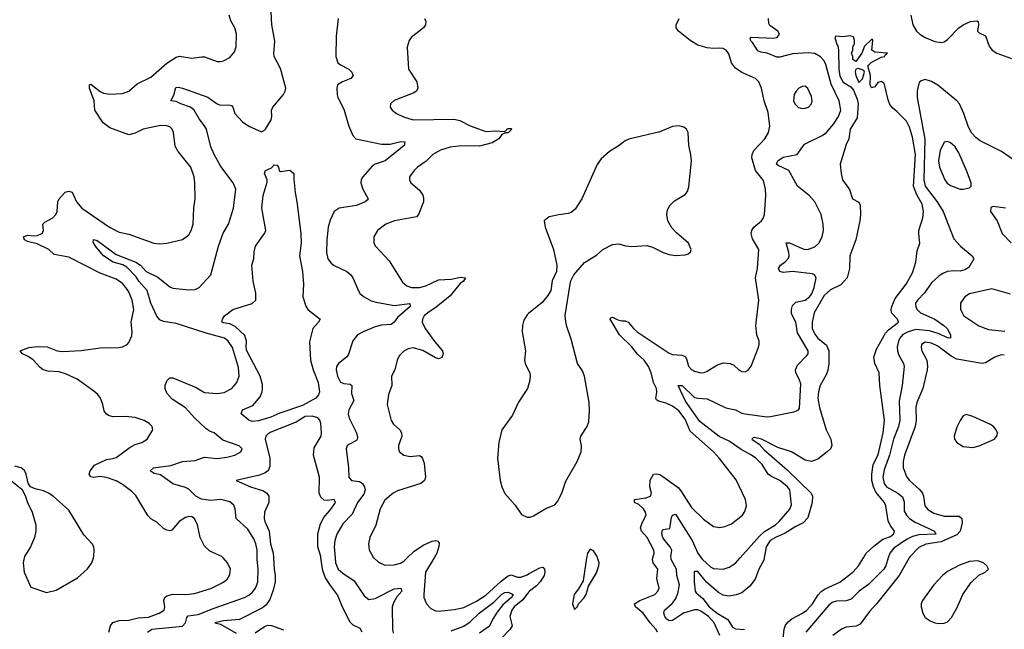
# Model space of a CAD drawing. Header units: inches. Extents: x 1173000 to 1307049, y 522583 to 678455.
# Tile 367 of 617: x 1266780 to 1273010, y 579549 to 583402. Entities that reach past the tile are written whole.
import ezdxf

# ---------------------------------------------------------------- set-up
doc = ezdxf.new("R2010")
doc.units = ezdxf.units.IN
doc.header["$MEASUREMENT"] = 0
for name, color, linetype in [('B2567', 7, 'Continuous'), ('B2568', 7, 'Continuous'), ('B2577', 7, 'Continuous'), ('B2578', 7, 'Continuous')]:
    doc.layers.add(name, color=color, linetype=linetype)

msp = doc.modelspace()

# ---------------------------------------------------------------- linework, layer by layer
at = {"layer": 'B2567', "color": 5}
for points, elevation in [([(1266808.3, 580000), (1266801.7, 579970), (1266809.1, 579909.1), (1266850, 579816), (1266950, 579781.6), (1267010, 579796), (1267145.9, 579874.1), (1267209.8, 579930.2), (1267235.8, 579970), (1267246, 580000)], 820), ([(1267344.9, 579530), (1267354, 579570), (1267368.5, 579591.5), (1267410, 579604.3), (1267470, 579605.8), (1267530, 579621.5), (1267594.9, 579625.1), (1267663, 579650), (1267694.5, 579670), (1267697.5, 579690), (1267692.5, 579730), (1267698, 579750), (1267710, 579761.5), (1267749.3, 579770.7), (1267832, 579768), (1267885.6, 579774.4), (1267990, 579807.2), (1268070, 579846.9), (1268093.3, 579866.7), (1268110, 579894.8), (1268113.1, 579930), (1268094, 579970), (1268067.3, 580000)], 780), ([(1267589.5, 579530), (1267615.1, 579550), (1267810, 579568.8), (1267828.7, 579590), (1267837.3, 579622.7), (1267845.8, 579634.2), (1267910, 579641.5), (1268010, 579682.6), (1268202.6, 579750), (1268230, 579764.2), (1268250, 579781.6), (1268271.3, 579808.7), (1268281, 579830), (1268286.2, 579850), (1268289.2, 579930), (1268282, 579990), (1268281.9, 580000)], 760), ([(1268386.1, 580000), (1268389.9, 579930), (1268396.9, 579890), (1268395.5, 579850), (1268383.5, 579796.5), (1268362.6, 579737.4), (1268337.7, 579702.3), (1268315.9, 579684.1), (1268170, 579610.2), (1268070, 579601.6), (1268014, 579590), (1268050, 579581.5), (1268150, 579524.7)], 740), ([(1268947.8, 579530), (1268934.5, 579554.5), (1268890, 579575.1), (1268870, 579594.4), (1268824, 579684), (1268790, 579766), (1268745.5, 579825.5), (1268715.2, 579875.2), (1268698.1, 579918.1), (1268686.4, 580000)], 740), ([(1268775.9, 580000), (1268778.7, 579970), (1268795.4, 579930), (1268823.8, 579903.8), (1268895.5, 579855.5), (1268960, 579760), (1268990, 579737.6), (1269030, 579743.5), (1269150, 579805), (1269191.3, 579810), (1269198, 579790), (1269165.5, 579754.5), (1269144.6, 579715.4), (1269137, 579690), (1269138, 579550), (1269144.1, 579524.1)], 760), ([(1269019.6, 580000), (1269019.8, 579999.8), (1269050, 579972.8), (1269090, 579955.3), (1269150, 579956.9), (1269190, 579967.1), (1269210, 579978.6), (1269232.2, 580000)], 780), ([(1269401.8, 580000), (1269347.9, 579910), (1269336.9, 579770), (1269338, 579750), (1269354.9, 579710), (1269381.2, 579681.2), (1269410, 579665.3), (1269430, 579663.7), (1269530, 579673.6), (1269590, 579687.3), (1269670, 579726.2), (1269730, 579764.7), (1269826.9, 579853.1), (1269870, 579886.4), (1269890, 579892.8), (1269930, 579878.7), (1269950, 579878.5), (1269990, 579893.2), (1270000, 579898.7)], 780), ([(1269510, 579539.2), (1269590.8, 579569.2), (1269630, 579596), (1269688, 579652), (1269780.4, 579719.6), (1269830, 579770.1), (1269850, 579782), (1269870, 579782.9), (1269901.7, 579770), (1269891.4, 579750), (1269837.3, 579702.7), (1269802, 579658), (1269770.5, 579610), (1269752, 579568), (1269690, 579523.7)], 760), ([(1270000, 579783), (1269963.8, 579736.2), (1269909.6, 579690), (1269894.8, 579670), (1269881, 579630), (1269895.6, 579570), (1269883.7, 579550), (1269826.8, 579490)], 780), ([(1268270, 579526.6), (1268330, 579567.4), (1268350, 579574.2), (1268373.4, 579573.4), (1268450, 579544.6)], 740)]:
    msp.add_lwpolyline(points, dxfattribs=dict(at, elevation=elevation))
at = {"layer": 'B2568', "color": 5}
for points, elevation in [([(1268067.3, 580000), (1268058.4, 580010), (1267982.9, 580042.9), (1267950, 580075.1), (1267922, 580130), (1267905.4, 580210), (1267886.6, 580250), (1267870, 580259.7), (1267850, 580261.3), (1267830, 580254.7), (1267790, 580229.5), (1267743.4, 580176.6), (1267730, 580172), (1267710, 580175.6), (1267690, 580185.1), (1267646.7, 580226.7), (1267610, 580247.6), (1267590, 580267.3), (1267514.7, 580394.7), (1267490, 580419.8), (1267430, 580463.7), (1267390, 580487.3), (1267329.3, 580509.3), (1267290, 580514), (1267250, 580509.3), (1267230, 580511.8), (1267220.4, 580530), (1267225, 580550), (1267254.1, 580585.9), (1267330, 580622.2), (1267370, 580627.6), (1267390, 580635), (1267479, 580701), (1267510, 580716.5), (1267552.7, 580730), (1267586, 580750), (1267622.7, 580810), (1267618, 580830), (1267599.3, 580850), (1267568.4, 580868.4), (1267510, 580887.2), (1267450, 580894.2), (1267370, 580893), (1267341, 580901), (1267327, 580910), (1267314.7, 580930), (1267306.6, 580970), (1267290.8, 581010), (1267273.6, 581033.6), (1267250, 581054.8), (1267143.8, 581130), (1267070, 581164.1), (1267030, 581176.3), (1266960.8, 581180.8), (1266928.9, 581188.9), (1266910, 581203.6), (1266868.2, 581250), (1266833.6, 581273.6), (1266798, 581290), (1266782, 581310), (1266837.2, 581330), (1266890, 581337.1), (1266953.5, 581333.5), (1267017.3, 581310), (1267050, 581305.6), (1267170, 581310.2), (1267290, 581328.7), (1267406, 581330), (1267430, 581334.6), (1267459.6, 581350), (1267470, 581361.6), (1267490, 581404.7), (1267492.4, 581430), (1267486, 581490), (1267502.9, 581570), (1267492.5, 581630), (1267470, 581683), (1267452.4, 581710), (1267430, 581734.6), (1267390, 581762.5), (1267290, 581800.2), (1267090, 581901), (1266998.4, 581918.4), (1266963.7, 581950), (1266890, 581984.6), (1266830, 582000.3), (1266810, 582009.8), (1266803.5, 582030), (1266830, 582040.2), (1266870, 582035.9), (1266890, 582038.6), (1266922, 582050), (1266931.1, 582070), (1266926, 582110), (1266938.2, 582121.8), (1266989.4, 582150), (1267009.5, 582170), (1267016.9, 582190), (1267021, 582250), (1267029.8, 582270.2), (1267067.7, 582312.3), (1267090, 582318.7), (1267111.3, 582311.3), (1267138.7, 582250), (1267172.4, 582210), (1267347.4, 582090), (1267410, 582060.2), (1267470, 582045.7), (1267629, 581989), (1267665.8, 581985.8), (1267710, 581990.3), (1267810, 582013.4), (1267850, 582043.1), (1267865.4, 582070), (1267876.9, 582110), (1267880.8, 582210), (1267889.8, 582270.2), (1267889.1, 582370), (1267884.5, 582410), (1267862.8, 582470), (1267783.5, 582570), (1267763.4, 582603.4), (1267753.3, 582690), (1267744.7, 582710), (1267730, 582724.7), (1267711.8, 582731.8), (1267670, 582732.8), (1267562, 582710), (1267510, 582685.1), (1267470, 582674), (1267350, 582718), (1267308.3, 582750), (1267256.2, 582830), (1267250.9, 582889.1), (1267221.5, 582970), (1267220.7, 582990), (1267230, 582995.6), (1267288.4, 582948.4), (1267310, 582938.5), (1267350, 582931.9), (1267430, 582934.8), (1267469.7, 582950), (1267523.9, 582996.1), (1267610, 583038.6), (1267710, 583126.9), (1267770, 583166.1), (1267791.1, 583171.1), (1267870, 583158.7), (1267930, 583167.6), (1267950, 583166.5), (1268030, 583137), (1268050, 583137), (1268070, 583142), (1268110, 583163.1), (1268140.1, 583199.9), (1268149.7, 583230.3), (1268152.6, 583310), (1268142, 583350), (1268115.5, 583395.5), (1268104.4, 583430)], 780), ([(1268281.9, 580000), (1268281.6, 580050), (1268274.7, 580090), (1268261.3, 580121.3), (1268222.7, 580182.7), (1268149.7, 580250), (1268144.4, 580310), (1268134.3, 580334.3), (1268110, 580353.7), (1268070, 580366), (1268050, 580368.4), (1267990, 580362.3), (1267930, 580371), (1267895, 580390), (1267850, 580434.6), (1267830, 580446), (1267750, 580468.6), (1267670, 580524.8), (1267630, 580534.7), (1267606.3, 580550), (1267626, 580570), (1267735.6, 580584.4), (1267810, 580610.2), (1267890, 580615.5), (1267950, 580636.3), (1268030, 580629.4), (1268090, 580637.6), (1268141.2, 580650), (1268179.3, 580670), (1268186.6, 580690), (1268168.1, 580708.1), (1268065.5, 580745.5), (1268009.7, 580790), (1267981.3, 580801.3), (1267958.1, 580818.1), (1267885.6, 580885.6), (1267830, 580948.6), (1267744.2, 581004.2), (1267710, 581041.8), (1267699.7, 581070), (1267700.3, 581090), (1267710, 581119.3), (1267730, 581138.6), (1267750, 581139), (1267896.7, 581076.7), (1267950, 581046.4), (1268030, 581038.9), (1268073.8, 581046.2), (1268121.4, 581070), (1268153.7, 581110), (1268167.9, 581150), (1268163.6, 581203.6), (1268125.7, 581330), (1268099.3, 581370), (1268076.4, 581390), (1267960.7, 581420.7), (1267770, 581481.7), (1267690, 581493.6), (1267666, 581506), (1267647.6, 581527.6), (1267610.6, 581610), (1267587.6, 581690), (1267533.2, 581750), (1267517.4, 581777.4), (1267458.9, 581838.9), (1267432.5, 581852.5), (1267370.8, 581870), (1267310.7, 581910), (1267258.7, 581970), (1267244.9, 581995.1), (1267247.8, 582012.2), (1267270, 582006.7), (1267390, 581917.7), (1267514.5, 581870), (1267545.1, 581850), (1267579.6, 581810), (1267654.9, 581774.9), (1267730, 581714.4), (1267750, 581706), (1267850, 581694), (1267890, 581697), (1267915.1, 581710), (1267989.7, 581790.3), (1268038.2, 581970), (1268067.5, 582052.5), (1268100.3, 582110), (1268132.2, 582210), (1268148.6, 582330), (1268130.9, 582370), (1268053.5, 582473.5), (1268009.8, 582550), (1267990, 582599.3), (1267961.1, 582710), (1267950, 582731.8), (1267915, 582775), (1267884.2, 582830), (1267860.9, 582850), (1267799.5, 582870), (1267770, 582885.1), (1267735.3, 582890), (1267755.2, 582924.8), (1267767.1, 582972.9), (1267784.2, 582975.8), (1267810, 582969.2), (1267970, 582911.9), (1268030, 582870.1), (1268050, 582862.8), (1268104, 582864), (1268119.3, 582859.3), (1268129.2, 582849.2), (1268142.2, 582810), (1268190, 582756.5), (1268230.6, 582730), (1268310, 582693), (1268330, 582703), (1268334.7, 582710), (1268371.5, 582770), (1268375.6, 582790), (1268374, 582830), (1268381.7, 582850), (1268450, 582929.1), (1268460.6, 582950), (1268464.3, 582970), (1268430, 583093), (1268389.8, 583170), (1268387.4, 583187.4), (1268393.9, 583266.1), (1268376.2, 583370), (1268371.5, 583451.5)], 760), ([(1268794, 583410), (1268781.7, 583298.3), (1268779.4, 583170), (1268793.8, 583130), (1268810, 583116.9), (1268861.7, 583090), (1268881.5, 583070), (1268890.3, 583050), (1268875.5, 583030), (1268822, 583010), (1268790.5, 582990), (1268786.5, 582970), (1268787.8, 582927.8), (1268792.7, 582910), (1268830, 582836), (1268861.6, 582730), (1268888.2, 582670), (1268907.3, 582650), (1269070, 582614.4), (1269125, 582615), (1269192.1, 582632.1), (1269216.3, 582630), (1269215.6, 582615.6), (1269214.6, 582610), (1269190, 582587.4), (1269092, 582510), (1269030.2, 582489.8), (1269010, 582476.4), (1268952, 582410), (1268940.3, 582390), (1268938.9, 582370), (1268950.3, 582330), (1268984.9, 582270), (1268978.4, 582261.6), (1268965.5, 582250), (1268910, 582228.8), (1268801, 582210), (1268770.3, 582189.7), (1268744.2, 582135.8), (1268731.8, 582090), (1268723.2, 582010), (1268721.8, 581930), (1268730.3, 581890), (1268750, 581863.1), (1268770, 581849.1), (1268850, 581811.6), (1268875.8, 581790), (1268888.7, 581770), (1268924.8, 581684.8), (1268934.9, 581670), (1268959.1, 581650), (1269004.8, 581624.8), (1269035.9, 581615.9), (1269150, 581594.8), (1269248.1, 581608.1), (1269250.4, 581590.4), (1269170, 581520.2), (1269150, 581489.7), (1269130, 581474.6), (1269070, 581470.7), (1269030, 581461.2), (1268953.1, 581430), (1268917.8, 581410), (1268888.4, 581371.6), (1268857.4, 581282.6), (1268848.5, 581270), (1268797, 581230), (1268784.9, 581210), (1268782.4, 581190), (1268790.2, 581150), (1268810, 581110.4), (1268830, 581102.3), (1268870, 581099.3), (1268882, 581090), (1268879, 581039), (1268894.9, 580994.9), (1268862.9, 580937.1), (1268857.8, 580910), (1268864, 580884), (1268911.4, 580790), (1268916.9, 580763.1), (1268915.6, 580750), (1268910, 580743), (1268862, 580718), (1268851.9, 580708.1), (1268846.2, 580690), (1268860.3, 580570), (1268862.4, 580510), (1268878.8, 580490), (1268930, 580483.5), (1268949.7, 580469.7), (1268961.3, 580450), (1268964.9, 580430), (1268957.2, 580402.8), (1268917.3, 580350), (1268883.8, 580276.2), (1268824.5, 580215.5), (1268787.5, 580150), (1268774.6, 580110), (1268769.5, 580070), (1268775.9, 580000)], 760), ([(1269342.3, 583410), (1269348.9, 583390), (1269347, 583370), (1269334, 583350), (1269256.4, 583290), (1269243.7, 583270), (1269231.7, 583228.3), (1269240.3, 583090), (1269292.9, 583010), (1269299.3, 582970), (1269290.6, 582950), (1269270, 582936.9), (1269148.9, 582891.1), (1269126.4, 582870), (1269124.4, 582850), (1269136.3, 582830), (1269164, 582810), (1269209.1, 582789.1), (1269270, 582770.3), (1269530, 582774.5), (1269565.4, 582765.4), (1269630.6, 582730.6), (1269730, 582695.6), (1269790, 582700.2), (1269844.8, 582695.2), (1269858.7, 582701.3), (1269862, 582710), (1269870, 582713.6), (1269890, 582714.4), (1269893.4, 582710), (1269870, 582687.2), (1269853.5, 582686.5), (1269830, 582677.2), (1269811.8, 582648.2), (1269770, 582623.9), (1269690, 582602.5), (1269574.5, 582605.5), (1269504.1, 582595.9), (1269442, 582578), (1269393.4, 582550), (1269352.8, 582507.2), (1269297, 582470), (1269274.9, 582450), (1269247.2, 582410), (1269247, 582390), (1269254.4, 582370), (1269310, 582323.8), (1269330, 582293), (1269334.8, 582274.8), (1269334.4, 582250), (1269302.4, 582170), (1269290, 582156.8), (1269151.5, 582131.5), (1269095.8, 582110), (1269044.6, 582070), (1269021.5, 582030), (1269021.7, 581990), (1269030.3, 581970), (1269117.3, 581877.3), (1269202.5, 581742.5), (1269230, 581719.1), (1269258, 581710), (1269310, 581709.5), (1269350, 581720.1), (1269430, 581757.1), (1269510, 581761.3), (1269570, 581775.1), (1269601.6, 581770), (1269588.9, 581750), (1269566.3, 581733.7), (1269503, 581657), (1269414.9, 581585.1), (1269362.6, 581550), (1269340.2, 581530), (1269328.3, 581510), (1269325.8, 581490), (1269345.5, 581450), (1269405.8, 581365.8), (1269455.2, 581310), (1269458.6, 581290), (1269450, 581266.3), (1269430, 581258.2), (1269410, 581264.2), (1269330, 581311.4), (1269270, 581328.4), (1269237.3, 581322.7), (1269210, 581307.6), (1269181.8, 581278.2), (1269168.4, 581250), (1269154, 581190), (1269133.4, 581150), (1269134.9, 581090), (1269113.7, 581033.7), (1269104.9, 580970), (1269130, 580868), (1269144.8, 580844.8), (1269184.9, 580810), (1269196.5, 580790), (1269196.9, 580770), (1269177, 580710), (1269175.8, 580690), (1269182.4, 580670), (1269210, 580649.3), (1269250, 580642.2), (1269310, 580647.8), (1269320.4, 580640.4), (1269329.4, 580629.4), (1269338.3, 580598.3), (1269348.6, 580510), (1269342.2, 580490), (1269318.9, 580470), (1269170, 580424.3), (1269142, 580410), (1269090, 580365.1), (1269060.9, 580310), (1269033.8, 580206.2), (1268994.6, 580130), (1268986.7, 580090), (1268990.3, 580050.3), (1269019.6, 580000)], 780), ([(1270000, 581544.1), (1269990, 581536), (1269970, 581502), (1269962, 581470), (1269960.3, 581430), (1269980.4, 581310), (1269974.4, 581250), (1269978.4, 581230), (1270000, 581184.7)], 820), ([(1270000, 581094.8), (1269992, 581070), (1269935.8, 580984.2), (1269898, 580902), (1269830, 580809), (1269812.2, 580730), (1269804.2, 580630), (1269819.6, 580490), (1269830.3, 580450), (1269850, 580407.7), (1269914.3, 580334.3), (1269954.4, 580274.4), (1269990, 580258.4), (1270000, 580258.4)], 820), ([(1268686.4, 580000), (1268685, 580010), (1268666.9, 580070), (1268667.1, 580152.9), (1268684, 580216), (1268703.6, 580256.4), (1268750.9, 580310), (1268777.2, 580350), (1268770.1, 580370.1), (1268730, 580362.3), (1268705.5, 580365.5), (1268684.7, 580384.7), (1268675.8, 580410), (1268675.9, 580510), (1268639.8, 580650), (1268643.9, 580696.1), (1268686.5, 580770), (1268690.2, 580790), (1268685.2, 580850), (1268679.8, 580870), (1268666.5, 580886.5), (1268630, 580896.4), (1268586, 580894), (1268530, 580859.3), (1268370, 580795.1), (1268350, 580782.4), (1268337.6, 580770), (1268333.4, 580750), (1268362, 580630), (1268361.7, 580578.3), (1268351.9, 580550), (1268330, 580535.4), (1268296.5, 580523.5), (1268149.2, 580490), (1268239.7, 580450), (1268323.5, 580423.5), (1268344.1, 580410), (1268357, 580390), (1268356.3, 580350), (1268329.9, 580290), (1268326, 580250), (1268330.5, 580230), (1268359.4, 580170), (1268365.9, 580090), (1268384.5, 580030), (1268386.1, 580000)], 740), ([(1267246, 580000), (1267250, 580012), (1267252.2, 580050), (1267248.3, 580070), (1267238.9, 580090), (1267185.3, 580145.3), (1267090, 580301.6), (1266991.8, 580390), (1266962.9, 580410), (1266930, 580425.1), (1266877.7, 580437.7), (1266849, 580450), (1266833.3, 580473.3), (1266822, 580530), (1266810, 580552.7), (1266790, 580569.2), (1266750, 580580.9)], 820), ([(1266710, 580502.8), (1266794.4, 580434.4), (1266815.3, 580395.3), (1266828.8, 580350), (1266859.6, 580290), (1266881.7, 580210), (1266881.7, 580170), (1266873.7, 580130), (1266848.4, 580070), (1266810.4, 580010), (1266808.3, 580000)], 820), ([(1269232.2, 580000), (1269276.9, 580043.1), (1269337.1, 580082.9), (1269390, 580106.2), (1269410, 580110.2), (1269425.7, 580105.7), (1269433.1, 580093.1), (1269433, 580073), (1269419.8, 580030), (1269401.8, 580000)], 780)]:
    msp.add_lwpolyline(points, dxfattribs=dict(at, elevation=elevation))
at = {"layer": 'B2568', "color": 5, "elevation": 740}
msp.add_lwpolyline([(1268430, 582442), (1268490, 582450.5), (1268514.8, 582430), (1268513.7, 582393.7), (1268522.4, 582310), (1268534.4, 582250), (1268557.8, 582050), (1268560.3, 581990), (1268550.2, 581910), (1268570.3, 581809.7), (1268574.9, 581730), (1268571.8, 581650), (1268591.5, 581591.5), (1268603.8, 581570), (1268680.7, 581510), (1268670.6, 581490), (1268634.4, 581450), (1268614.5, 581365.5), (1268620.4, 581250), (1268636.4, 581190), (1268668.8, 581110), (1268676.4, 581050), (1268670.8, 581030), (1268653, 581010), (1268570, 580963.8), (1268425.5, 580914.5), (1268369.8, 580889.8), (1268290, 580867.5), (1268250, 580863.4), (1268230, 580869.9), (1268181.2, 580910), (1268190, 580936.8), (1268255.4, 580964.6), (1268301.3, 581018.7), (1268314.2, 581050), (1268316.8, 581070), (1268315.9, 581095.9), (1268302, 581150), (1268216.4, 581310), (1268211.9, 581330), (1268216.1, 581370), (1268205.1, 581405.1), (1268143.6, 581463.6), (1268110, 581479.8), (1268067.1, 581487.1), (1268060.9, 581490), (1268061.4, 581501.4), (1268062.2, 581510), (1268076, 581530), (1268128.4, 581570), (1268251.3, 581608.7), (1268274, 581630), (1268273.8, 581673.8), (1268258.2, 581750), (1268249.8, 581850), (1268261.1, 581890), (1268264.4, 581935.6), (1268272.6, 581970), (1268329.7, 582050), (1268337.4, 582070), (1268312.8, 582210), (1268319.6, 582290), (1268345.6, 582374.4), (1268346, 582390), (1268329, 582431), (1268335.3, 582450), (1268374, 582466), (1268390, 582484.7), (1268410, 582482), (1268418, 582470), (1268422, 582450)], close=True, dxfattribs=at)
at = {"layer": 'B2577', "color": 5}
for points, elevation in [([(1270000, 579898.7), (1270070, 579936.7), (1270090, 579941), (1270100.4, 579930), (1270102.9, 579910), (1270098.1, 579890), (1270074.2, 579850), (1270050, 579823.3), (1270005.4, 579790), (1270000, 579783)], 780), ([(1270367.3, 580000), (1270345.5, 579854.5), (1270315.5, 579804.5), (1270287.3, 579770), (1270278, 579710), (1270290, 579674), (1270310, 579694), (1270315.3, 579710), (1270350, 579746), (1270365.2, 579770), (1270379.3, 579820.7), (1270430, 579904.9), (1270444.4, 579950), (1270446.6, 579970), (1270436.2, 580000)], 820), ([(1270814.6, 579530), (1270804, 579550), (1270768.6, 579590), (1270725.7, 579650), (1270675.3, 579690), (1270670.9, 579710), (1270703.5, 579730), (1270799.2, 579770), (1270818, 579790), (1270825.3, 579810), (1270811.2, 579870), (1270817.5, 579930), (1270788.2, 579968.2), (1270783, 579990), (1270785.7, 580000)], 780), ([(1271209.1, 579509.1), (1271173.7, 579590), (1271137.2, 579630), (1271090, 579663.5), (1271070, 579672.3), (1271050, 579671.8), (1270979.2, 579650), (1270910, 579604.5), (1270890, 579602), (1270873.8, 579613.8), (1270862.4, 579630), (1270855.4, 579650), (1270858.9, 579670), (1270907.5, 579712.5), (1270930, 579739.7), (1270944.4, 579775.6), (1270955.1, 579830), (1270938.1, 579890), (1270936.7, 579930), (1270902.9, 579990), (1270901.7, 580000)], 760), ([(1271491.3, 580000), (1271489.6, 579990.4), (1271456.7, 579930), (1271434.3, 579865.7), (1271399.3, 579820.7), (1271350, 579779.3), (1271314.1, 579765.9), (1271270, 579758.5), (1271230, 579764.1), (1271202.2, 579782.2), (1271126.4, 579846.4), (1271070, 579913.7), (1271050, 579914.9), (1271048.5, 579911.5), (1271046.6, 579850), (1271054.2, 579790), (1271060.5, 579780.5), (1271102.7, 579742.7), (1271141.9, 579690), (1271193.2, 579650), (1271260.6, 579610), (1271290, 579562.9), (1271310, 579551.2), (1271366.7, 579546.7)], 740), ([(1271092.5, 580000), (1271099.8, 579990), (1271150, 579943.5), (1271170, 579933.2), (1271230.8, 579929.2), (1271270, 579942.3), (1271310, 579967.4), (1271338.9, 580000)], 760), ([(1271599.5, 579390), (1271616.4, 579550), (1271625.8, 579574.2), (1271642.8, 579597.2), (1271665.1, 579614.9), (1271733.5, 579650), (1271760.4, 579670), (1271796.1, 579710), (1271832.3, 579767.7), (1271851.7, 579788.3), (1271875.8, 579804.2), (1271970, 579846.3), (1272051.2, 579910), (1272087.3, 579950), (1272118.1, 580000)], 740), ([(1272275.8, 580000), (1272259.8, 579950), (1272248.1, 579930), (1272150, 579831.4), (1272091.2, 579790), (1272040.8, 579739.2), (1272010, 579729.8), (1271947.8, 579727.8), (1271921.5, 579718.5), (1271898.8, 579701.2), (1271754, 579530)], 760), ([(1272408.7, 580000), (1272343.7, 579890), (1272201.8, 579710), (1272157.6, 579662.4), (1272098.9, 579581.1), (1272072.1, 579567.9), (1272010, 579563.1), (1271979.1, 579550), (1271925.5, 579510)], 780)]:
    msp.add_lwpolyline(points, dxfattribs=dict(at, elevation=elevation))
at = {"layer": 'B2577', "color": 5, "elevation": 820}
msp.add_lwpolyline([(1272841.8, 579981.8), (1272790, 579976.5), (1272726.5, 579953.5), (1272650, 579914.7), (1272619.3, 579890), (1272564.6, 579830), (1272491.4, 579730), (1272484.5, 579710), (1272484.2, 579690), (1272494.6, 579650), (1272510, 579624.4), (1272541.6, 579601.6), (1272570, 579590.3), (1272594.2, 579585.8), (1272630, 579588.8), (1272650, 579596.4), (1272676.4, 579623.6), (1272710, 579683), (1272746.4, 579770), (1272797.2, 579842.8), (1272848.9, 579891.1), (1272889, 579910), (1272909, 579930), (1272899.3, 579950), (1272878, 579970)], close=True, dxfattribs=at)
at = {"layer": 'B2578', "color": 5}
for points, elevation in [([(1272418.7, 583430), (1272431.5, 583370), (1272455.2, 583330), (1272475, 583310), (1272510, 583289.1), (1272570, 583264.6), (1272610, 583258.3), (1272630, 583262.5), (1272650, 583276.1), (1272722, 583350), (1272749.7, 583370), (1272796, 583390), (1272836, 583396), (1272844, 583390), (1272846.4, 583370), (1272839.3, 583330), (1272850, 583319.3), (1272890, 583299.3), (1272914.7, 583234.7), (1272933.2, 583210), (1272962.8, 583190), (1273056.4, 583156.4)], 760), ([(1270785.7, 580000), (1270793.7, 580030), (1270791.9, 580050), (1270750, 580129.8), (1270714.3, 580170), (1270708.5, 580190), (1270717.8, 580222.2), (1270743.5, 580270), (1270740.2, 580290), (1270727.4, 580310), (1270697.6, 580337.6), (1270669.6, 580350), (1270669.3, 580370), (1270740.7, 580379.3), (1270771.2, 580390), (1270777.3, 580410), (1270766.1, 580450), (1270770, 580492.4), (1270790, 580529.1), (1270810, 580532.1), (1270830, 580528.4), (1270850, 580515.8), (1270945.3, 580445.3), (1270964, 580424), (1271030, 580319.5), (1271105.8, 580245.8), (1271170, 580199.5), (1271210, 580191.8), (1271241.7, 580198.3), (1271283.7, 580216.3), (1271354, 580270), (1271367.2, 580292.8), (1271378, 580330), (1271371.3, 580370), (1271313.4, 580493.4), (1271208, 580628), (1271169.9, 580669.9), (1271022.3, 580802.3), (1270990, 580876.9), (1270951.4, 580930), (1270910, 580959.5), (1270870, 580978.6), (1270820.9, 580990), (1270810, 580998.4), (1270805.7, 581010), (1270811.1, 581048.9), (1270809.2, 581070), (1270789.9, 581110), (1270776, 581170), (1270758.8, 581210), (1270730.3, 581250), (1270688.8, 581288.8), (1270653.9, 581333.9), (1270574.2, 581410), (1270516.4, 581510), (1270520.5, 581519.5), (1270530, 581522.8), (1270565.4, 581505.4), (1270590, 581498.1), (1270610, 581498), (1270630, 581490.1), (1270663.5, 581450), (1270686.7, 581430), (1270890, 581295), (1270910, 581285.2), (1270970, 581281.6), (1270990, 581272.9), (1270998.9, 581258.9), (1271012.3, 581212.3), (1271030, 581190.4), (1271050, 581179.6), (1271090, 581169.1), (1271110, 581171.8), (1271130, 581181.1), (1271190, 581219.5), (1271230, 581234.3), (1271276.3, 581230), (1271297.5, 581217.5), (1271330, 581188.4), (1271350, 581178.4), (1271370, 581177.1), (1271390, 581186), (1271408.4, 581211.6), (1271453.2, 581326.8), (1271458, 581350), (1271458.7, 581370), (1271445.1, 581410), (1271438.7, 581470), (1271457.7, 581630), (1271436, 581770), (1271448.5, 581830), (1271455.8, 581950), (1271416.4, 582016.4), (1271408.7, 582050), (1271412.9, 582070), (1271425.7, 582090), (1271473.5, 582130), (1271486.4, 582150), (1271492.1, 582170), (1271501.8, 582290), (1271499.3, 582330), (1271486.1, 582386.1), (1271435.8, 582450), (1271411.6, 582530), (1271413.5, 582550), (1271424.2, 582575.8), (1271495.1, 582650), (1271518.3, 582690), (1271525.4, 582730), (1271516.4, 582816.4), (1271489.8, 582890), (1271473.6, 582970), (1271457.6, 583010), (1271435.1, 583030), (1271350, 583067.4), (1271310, 583095.8), (1271284.5, 583130), (1271267.1, 583187.1), (1271250.5, 583210.5), (1271230, 583220.8), (1271210, 583223.1), (1271170, 583220.3), (1271130, 583223.5), (1271070, 583241.5), (1271023, 583270), (1270947.6, 583330), (1270933.3, 583350), (1270932.8, 583370), (1270953.6, 583410)], 780), ([(1271338.9, 580000), (1271461.7, 580138.3), (1271493.4, 580166.6), (1271562.6, 580210), (1271586, 580230), (1271651.9, 580308.1), (1271663.7, 580336.3), (1271652.1, 580430), (1271638.9, 580450), (1271589.9, 580489.9), (1271535.8, 580515.8), (1271516.2, 580530), (1271477.6, 580590), (1271437, 580630), (1271409.9, 580649.9), (1271345.2, 580685.2), (1271270, 580737.2), (1271206.7, 580766.7), (1271083.2, 580863.2), (1270992.1, 580990), (1270945.6, 581090), (1270971.9, 581090), (1271050, 581015), (1271070, 581009.3), (1271130, 581005), (1271248.7, 580948.7), (1271310, 580937.1), (1271350, 580915), (1271370, 580910.2), (1271507.6, 580892.4), (1271530, 580893.4), (1271677.2, 580922.8), (1271706, 580934), (1271714.9, 580945.1), (1271721.5, 581101.5), (1271712.6, 581130), (1271690.9, 581170), (1271688, 581190), (1271701, 581219), (1271761.1, 581278.9), (1271768, 581290), (1271768.3, 581310), (1271702.4, 581422.4), (1271690.7, 581490), (1271664, 581544), (1271662.4, 581570), (1271670, 581595.6), (1271690, 581617.4), (1271750, 581630.2), (1271778.2, 581650), (1271792.2, 581670), (1271806.9, 581710), (1271818.7, 581770), (1271808.8, 581788.8), (1271794.9, 581794.9), (1271670, 581810.5), (1271610, 581804.9), (1271589.8, 581810), (1271581.6, 581830), (1271594.5, 581850), (1271626.4, 581873.6), (1271645.3, 581894.7), (1271649.1, 581910), (1271647.1, 581930), (1271629, 581991), (1271650, 581992.2), (1271730, 581955.1), (1271750, 581950.1), (1271771.1, 581951.1), (1271810, 581965.5), (1271836.5, 581990), (1271857.9, 582030), (1271864.9, 582070), (1271864.1, 582110), (1271851.6, 582171.6), (1271810, 582251), (1271775, 582290), (1271701.5, 582350), (1271647.2, 582450), (1271579.9, 582479.9), (1271567.9, 582490), (1271577.7, 582510), (1271610, 582533.7), (1271699.3, 582550), (1271745.4, 582614.6), (1271857.6, 582670), (1271884.2, 582690), (1271930, 582741.5), (1271960.7, 582790), (1271975.4, 582830), (1271965.2, 582890), (1271914.2, 582994.2), (1271879.7, 583119.7), (1271870, 583141.2), (1271847.6, 583167.6), (1271810, 583187.8), (1271770, 583192.8), (1271670, 583186.1), (1271590, 583165), (1271570, 583165.8), (1271510, 583189.8), (1271470, 583197.1), (1271450, 583205.7), (1271417.1, 583257.1), (1271404.2, 583270), (1271403.7, 583290), (1271407.9, 583292.1), (1271550, 583285.5), (1271571.8, 583290), (1271587.8, 583310), (1271577.4, 583330), (1271525.8, 583365.8), (1271519.1, 583379.1), (1271518.8, 583410)], 760), ([(1272118.1, 580000), (1272136.5, 580030), (1272184.8, 580075.2), (1272241.4, 580118.6), (1272290, 580136.1), (1272311.5, 580151.5), (1272316.1, 580170), (1272287.1, 580207.1), (1272275.3, 580235.3), (1272260.4, 580330), (1272251.4, 580350), (1272196.6, 580416.6), (1272181.3, 580450), (1272171.3, 580490), (1272171.2, 580530), (1272179.9, 580590), (1272210, 580646.6), (1272217, 580670), (1272242.6, 580790), (1272252.1, 580870), (1272221.5, 581090), (1272217.7, 581170), (1272191.6, 581230), (1272185.3, 581270), (1272200.2, 581319.8), (1272259.2, 581420.8), (1272277.6, 581442.4), (1272340.3, 581490), (1272334, 581510), (1272296.9, 581550), (1272293.8, 581570), (1272298.2, 581590), (1272319.3, 581640.7), (1272388, 581730), (1272430, 581801.6), (1272450, 581869.2), (1272458.4, 581941.6), (1272475.8, 581990), (1272468.1, 582048.1), (1272470.1, 582070), (1272495.2, 582150), (1272499, 582190), (1272490, 582235.3), (1272455.8, 582295.8), (1272436, 582350), (1272448.8, 582550), (1272430, 582660.5), (1272410, 582723.7), (1272390, 582760.2), (1272330, 582822.6), (1272303.8, 582843.8), (1272286.4, 582866.4), (1272275.3, 582895.3), (1272250, 583002), (1272230, 583012), (1272210, 583004.7), (1272190, 582978), (1272170, 582972), (1272161, 582990), (1272162.8, 583050), (1272146, 583110), (1272168.2, 583131.8), (1272230, 583164.5), (1272251.3, 583170), (1272258, 583182), (1272271.3, 583190), (1272190, 583198), (1272170.8, 583210), (1272178, 583270), (1272176.9, 583276.9), (1272170, 583278), (1272125.1, 583234.9), (1272109.2, 583190), (1272070, 583138), (1272052, 583150), (1272051.3, 583170), (1272042, 583190), (1272051.3, 583210), (1272051.3, 583230), (1272062, 583250), (1272062, 583270), (1272054.8, 583294.8), (1272030, 583301), (1271990, 583293.4), (1271942.9, 583297.1), (1271937.2, 583290), (1271950, 583245.2), (1271956.6, 583236.6), (1271961.3, 583210), (1271962.4, 583090), (1271970, 583045.6), (1271990, 583006.8), (1272038.5, 582978.5), (1272056.6, 582956.6), (1272079.7, 582899.7), (1272085.8, 582870), (1272078.5, 582781.5), (1272034.3, 582710), (1272026, 582650), (1272010, 582614), (1271972, 582490), (1271977, 582430), (1271986.6, 582390), (1272029.4, 582329.4), (1272049, 582270), (1272090, 582249), (1272098.4, 582230), (1272099.7, 582170), (1272095.8, 582130), (1272069.8, 582010), (1272031.9, 581910), (1272029.8, 581830), (1272015.3, 581770), (1271974.6, 581725.4), (1271910, 581695.3), (1271870, 581658.1), (1271806.1, 581550), (1271793.7, 581490), (1271794.8, 581450), (1271810, 581413.6), (1271830.5, 581390), (1271884.6, 581344.6), (1271899.9, 581310), (1271899, 581230), (1271892.9, 581187.1), (1271882.7, 581157.3), (1271844.6, 581090), (1271833.7, 581050), (1271829.9, 581010), (1271839.7, 580950), (1271882.9, 580810), (1271911.8, 580750), (1271918.5, 580710), (1271910.7, 580689.3), (1271890, 580670.4), (1271830, 580624.4), (1271790, 580609.2), (1271750, 580617.8), (1271663.6, 580670), (1271577.7, 580697.7), (1271472.9, 580750), (1271430, 580762.3), (1271420.3, 580759.7), (1271413.3, 580750), (1271458.5, 580718.5), (1271490, 580684.2), (1271636.9, 580556.9), (1271787.4, 580410), (1271796.8, 580390), (1271795.2, 580350), (1271766.2, 580253.8), (1271738, 580222), (1271690, 580198.8), (1271623.2, 580156.8), (1271561.6, 580130), (1271529.4, 580110), (1271504, 580070), (1271491.3, 580000)], 740), ([(1273190, 582433), (1272992.8, 582570), (1272857.3, 582637.3), (1272830, 582657.2), (1272804.5, 582684.5), (1272783.3, 582723.3), (1272754.7, 582810), (1272727, 582870), (1272710.4, 582890), (1272590, 582989.3), (1272550, 583011), (1272510, 583024.5), (1272483.2, 583016.8), (1272473.3, 583006.7), (1272466.5, 582990), (1272459.1, 582950), (1272459.2, 582910), (1272506.2, 582646.2), (1272501.3, 582390), (1272509.6, 582350), (1272584.2, 582250), (1272622.7, 582190), (1272690, 582017.1), (1272733.7, 581970), (1272807.3, 581910), (1272816, 581890), (1272784.9, 581835.1), (1272759.6, 581820.4), (1272730, 581813.3), (1272690, 581815.3), (1272650.8, 581810), (1272621.4, 581798.6), (1272597.7, 581782.3), (1272550, 581739.1), (1272504.2, 581675.8), (1272460.8, 581630), (1272448.3, 581610), (1272450, 581584.9), (1272458.6, 581570), (1272480.2, 581550), (1272570.1, 581510.1), (1272626.8, 581470), (1272647.3, 581450), (1272670.3, 581410), (1272670.3, 581389.7), (1272650, 581391.6), (1272596.8, 581416.8), (1272536.3, 581436.3), (1272450, 581443), (1272401.9, 581430), (1272368.6, 581411.4), (1272349, 581390), (1272339.8, 581370), (1272332.4, 581332.4), (1272333.8, 581310), (1272342.7, 581282.7), (1272372.5, 581230), (1272377.3, 581210), (1272363.5, 581090), (1272345.5, 580990), (1272348.7, 580870), (1272340.6, 580830), (1272309.6, 580750), (1272282.7, 580650), (1272250, 580557.4), (1272242.1, 580510), (1272249.7, 580470), (1272265, 580450), (1272335.2, 580410), (1272365.4, 580385.4), (1272375.6, 580355.6), (1272376.4, 580296.4), (1272390.2, 580270), (1272411, 580250), (1272446.9, 580226.9), (1272569.1, 580170), (1272576, 580150), (1272470, 580145.5), (1272430, 580136.3), (1272390, 580116.2), (1272310, 580061.2), (1272285.5, 580030), (1272275.8, 580000)], 760), ([(1270000, 580258.4), (1270010, 580258.4), (1270030, 580266.4), (1270110, 580311.7), (1270165.1, 580334.9), (1270183.5, 580356.5), (1270210.8, 580409.2), (1270235.7, 580484.3), (1270307.2, 580610), (1270332.4, 580670), (1270333.7, 580710), (1270326.6, 580750), (1270329.7, 580770), (1270371.5, 580830), (1270380.5, 580859.5), (1270385.4, 580930), (1270382.8, 580982.8), (1270353, 581150), (1270342, 581182), (1270309.6, 581230), (1270270, 581382), (1270239.7, 581470), (1270232.6, 581510), (1270231.5, 581531.5), (1270263.6, 581730), (1270268.2, 581751.8), (1270287, 581790), (1270353, 581867), (1270430, 581914.4), (1270470, 581950.5), (1270530, 581982), (1270570, 581985.5), (1270613.3, 581973.3), (1270650, 581968.7), (1270750, 581975.8), (1270784.4, 581964.4), (1270851.3, 581930), (1270890, 581918.4), (1270930, 581912.7), (1270990, 581915.5), (1271010, 581922), (1271024.1, 581935.9), (1271029.3, 581950), (1271012.3, 581990), (1270935.3, 582055.3), (1270906.8, 582086.8), (1270881.7, 582130), (1270874.7, 582170), (1270879.5, 582200.5), (1270892.8, 582227.2), (1270923.3, 582256.7), (1270990, 582298), (1271004.4, 582315.6), (1271014.7, 582345.3), (1271029.7, 582509.7), (1271027, 582547), (1271014.7, 582610), (1271009.5, 582689.5), (1270999, 582710), (1270982, 582722), (1270950, 582731.6), (1270910, 582727.3), (1270830, 582693.3), (1270633.3, 582646.7), (1270610, 582636.2), (1270572.7, 582607.3), (1270510.8, 582570), (1270458.3, 582521.7), (1270433.3, 582486.7), (1270336.5, 582270), (1270294.5, 582205.5), (1270270, 582184.5), (1270250, 582176.2), (1270190.5, 582169.5), (1270130, 582156), (1270098, 582130), (1270104.9, 582090), (1270157.1, 581950), (1270179.5, 581850), (1270177.4, 581810), (1270148.9, 581751.1), (1270140.4, 581690), (1270121.2, 581658.8), (1270086.1, 581613.9), (1270000, 581544.1)], 820), ([(1273018, 582210), (1272939.6, 582220.4), (1272924.7, 582215.3), (1272922.8, 582190), (1272964, 582130), (1272996, 582050), (1273052.4, 581992.4)], 780), ([(1273050, 581667.8), (1272930, 581700.4), (1272789.6, 581670.4), (1272760.3, 581650), (1272732.2, 581610), (1272731.7, 581570), (1272754.6, 581530), (1272848.1, 581468.1), (1272910, 581444.8), (1273012.9, 581432.9)], 780), ([(1273010, 581281.6), (1272990, 581283.9), (1272950.3, 581270), (1272890, 581233.6), (1272870, 581229.2), (1272710, 581256.2), (1272674.6, 581274.6), (1272590, 581338.1), (1272550, 581358.5), (1272510, 581363.8), (1272486.7, 581350), (1272482.8, 581330), (1272488.3, 581310), (1272518.8, 581250), (1272523.8, 581210), (1272521.1, 581190), (1272494.6, 581070), (1272456.4, 580983.6), (1272450.6, 580950), (1272452.1, 580870), (1272446.1, 580830), (1272378.5, 580650), (1272369.5, 580610), (1272370.1, 580570), (1272394, 580510), (1272410.2, 580490), (1272473.2, 580433.2), (1272491.5, 580410), (1272499.2, 580390), (1272507.1, 580330), (1272526.1, 580306.1), (1272563.5, 580283.5), (1272630, 580263.8), (1272723.4, 580263.4), (1272740.4, 580250), (1272742.2, 580222.2), (1272731.4, 580170), (1272710, 580145.6), (1272610, 580102.2), (1272513.3, 580086.7), (1272470, 580066.2), (1272412.9, 580007.1), (1272408.7, 580000)], 780), ([(1270000, 581184.7), (1270007, 581170), (1270010.3, 581150), (1270006.1, 581113.9), (1270000, 581094.8)], 820), ([(1270901.7, 580000), (1270900.4, 580010), (1270906, 580050), (1270896.6, 580070), (1270860.9, 580110), (1270849, 580130), (1270843.6, 580150), (1270844.7, 580170), (1270850, 580179), (1270894.2, 580185.8), (1270904.2, 580255.8), (1270910, 580270.3), (1270930, 580275.8), (1271035, 580110), (1271070.8, 580030), (1271092.5, 580000)], 760), ([(1270436.2, 580000), (1270432.8, 580010), (1270410, 580046), (1270390, 580055.1), (1270373, 580030), (1270370, 580018), (1270367.3, 580000)], 820)]:
    msp.add_lwpolyline(points, dxfattribs=dict(at, elevation=elevation))
for points, elevation in [([(1272086.4, 583093.6), (1272071.1, 583088.9), (1272066.8, 583073.2), (1272070.8, 583050), (1272090, 583004.7), (1272112.3, 583027.7), (1272125.2, 583070), (1272122, 583082)], 740), ([(1271750, 582981.6), (1271730, 582980.5), (1271710, 582969.6), (1271692.4, 582950), (1271681.3, 582930), (1271675.5, 582890), (1271684.9, 582870), (1271708.1, 582848.1), (1271730, 582841.7), (1271750, 582842.3), (1271770, 582848.9), (1271790, 582871), (1271794, 582890), (1271790, 582917.2), (1271767.3, 582967.3)], 780), ([(1272650, 582631.5), (1272630, 582627.6), (1272604.3, 582575.7), (1272592.8, 582510), (1272598.9, 582470), (1272633.5, 582390), (1272648.5, 582368.5), (1272670, 582354.7), (1272730, 582332), (1272750, 582330.4), (1272790, 582338.8), (1272801.2, 582350), (1272799.5, 582370), (1272770.8, 582450), (1272721.7, 582561.7), (1272698.1, 582598.1), (1272670, 582623.1)], 780), ([(1272770, 580906), (1272750, 580898.4), (1272730, 580869.5), (1272710, 580826.6), (1272692.4, 580770), (1272694.9, 580750), (1272710, 580728.7), (1272750, 580704.4), (1272810, 580697.6), (1272850, 580708.7), (1272948.3, 580751.7), (1272965.4, 580774.6), (1272967.3, 580790), (1272958.4, 580810), (1272942, 580830), (1272922.6, 580842.6), (1272810, 580895.1)], 820)]:
    msp.add_lwpolyline(points, close=True, dxfattribs=dict(at, elevation=elevation))

doc.saveas('drawing.dxf')
